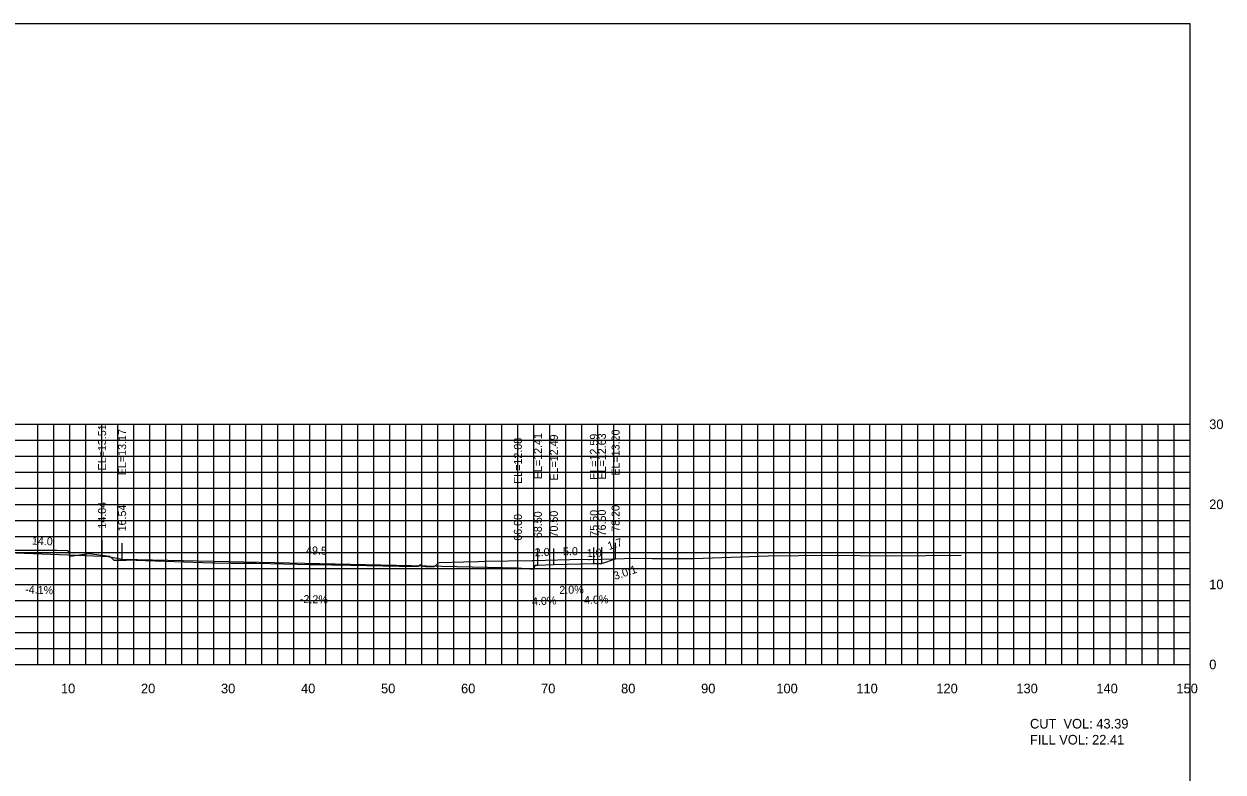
# Model space of a CAD drawing. Extents: x 1797419 to 1809236, y 248759 to 251512.
# Drawn here: x 1802295.3 to 1802445.1, y 250951.5 to 251044.9 of the extents above; entities that cross this region are included whole.
import ezdxf

# ---------------------------------------------------------------- set-up
doc = ezdxf.new("R2010")
doc.units = 0
for name, color, linetype in [('10', 7, 'Continuous'), ('3', 7, 'Continuous'), ('31', 7, 'Continuous'), ('4', 7, 'Continuous'), ('60', 7, 'Continuous'), ('ANNO-TXT', 7, 'Continuous'), ('CL-CNST', 7, 'Continuous'), ('Level 62', 7, 'Continuous'), ('M-ROADS', 7, 'Continuous')]:
    doc.layers.add(name, color=color, linetype=linetype)

msp = doc.modelspace()

# ---------------------------------------------------------------- linework, layer by layer
for p, q in [((1802305.04, 250978.4), (1802305.04, 250980.4)), ((1802307.54, 250978.06), (1802307.54, 250980.06)), ((1802369.21, 250978.09), (1802369.21, 250980.09)), ((1802357, 250976.97), (1802357, 250978.97)), ((1802359.5, 250977.3), (1802359.5, 250979.3)), ((1802361.5, 250977.38), (1802361.5, 250979.38)), ((1802366.5, 250977.48), (1802366.5, 250979.48)), ((1802367.5, 250977.52), (1802367.5, 250979.52))]:
    msp.add_line(p, q)
msp.add_lwpolyline([(1802141, 250854.89), (1802441, 250854.89), (1802441, 251044.89), (1802141, 251044.89)], close=True)
at = {"layer": '60'}
for p, q in [((1802441, 250964.89), (1802441, 250994.89)), ((1802441.06, 250994.89), (1802441, 250994.89)), ((1802441.06, 250984.89), (1802441, 250984.89)), ((1802441.06, 250974.89), (1802441, 250974.89)), ((1802141, 250964.89), (1802441, 250964.89)), ((1802301, 250964.83), (1802301, 250964.89)), ((1802311, 250964.83), (1802311, 250964.89)), ((1802321, 250964.83), (1802321, 250964.89)), ((1802331, 250964.83), (1802331, 250964.89)), ((1802341, 250964.83), (1802341, 250964.89)), ((1802351, 250964.83), (1802351, 250964.89)), ((1802361, 250964.83), (1802361, 250964.89)), ((1802371, 250964.83), (1802371, 250964.89)), ((1802381, 250964.83), (1802381, 250964.89)), ((1802391, 250964.83), (1802391, 250964.89)), ((1802401, 250964.83), (1802401, 250964.89)), ((1802411, 250964.83), (1802411, 250964.89)), ((1802421, 250964.83), (1802421, 250964.89)), ((1802431, 250964.83), (1802431, 250964.89)), ((1802441, 250964.83), (1802441, 250964.89)), ((1802441.06, 250964.89), (1802441, 250964.89))]:
    msp.add_line(p, q, dxfattribs=at)
at = {"layer": 'CL-CNST'}
msp.add_lwpolyline([(1802223.62, 250978.12), (1802224.5, 250977.83), (1802225.5, 250977.79), (1802232.5, 250977.65), (1802234.5, 250977.57), (1802234.83, 250977.57), (1802235, 250977.07), (1802237, 250977.23), (1802273.59, 250978.04), (1802275.59, 250978.38), (1802276.09, 250978.38), (1802291, 250978.97), (1802305.04, 250978.4), (1802305.54, 250978.4), (1802307.54, 250978.06), (1802357, 250976.97), (1802359, 250976.8), (1802359.17, 250977.3), (1802359.5, 250977.3), (1802361.5, 250977.38), (1802366.5, 250977.48), (1802367.5, 250977.52), (1802369.21, 250978.09)], dxfattribs=at)
at = {"layer": 'Level 62'}
for p, q in [((1802141, 250994.89), (1802441, 250994.89)), ((1802297, 250964.89), (1802297, 250994.89)), ((1802299, 250964.89), (1802299, 250994.89)), ((1802301, 250964.89), (1802301, 250994.89)), ((1802303, 250964.89), (1802303, 250994.89)), ((1802305, 250964.89), (1802305, 250994.89)), ((1802307, 250964.89), (1802307, 250994.89)), ((1802309, 250964.89), (1802309, 250994.89)), ((1802311, 250964.89), (1802311, 250994.89)), ((1802313, 250964.89), (1802313, 250994.89)), ((1802315, 250964.89), (1802315, 250994.89)), ((1802317, 250964.89), (1802317, 250994.89)), ((1802319, 250964.89), (1802319, 250994.89)), ((1802321, 250964.89), (1802321, 250994.89)), ((1802323, 250964.89), (1802323, 250994.89)), ((1802325, 250964.89), (1802325, 250994.89)), ((1802327, 250964.89), (1802327, 250994.89)), ((1802329, 250964.89), (1802329, 250994.89)), ((1802331, 250964.89), (1802331, 250994.89)), ((1802333, 250964.89), (1802333, 250994.89)), ((1802335, 250964.89), (1802335, 250994.89)), ((1802337, 250964.89), (1802337, 250994.89)), ((1802339, 250964.89), (1802339, 250994.89)), ((1802341, 250964.89), (1802341, 250994.89)), ((1802343, 250964.89), (1802343, 250994.89)), ((1802345, 250964.89), (1802345, 250994.89)), ((1802347, 250964.89), (1802347, 250994.89)), ((1802349, 250964.89), (1802349, 250994.89)), ((1802351, 250964.89), (1802351, 250994.89)), ((1802353, 250964.89), (1802353, 250994.89)), ((1802355, 250964.89), (1802355, 250994.89)), ((1802357, 250964.89), (1802357, 250994.89)), ((1802359, 250964.89), (1802359, 250994.89)), ((1802361, 250964.89), (1802361, 250994.89)), ((1802363, 250964.89), (1802363, 250994.89)), ((1802365, 250964.89), (1802365, 250994.89)), ((1802367, 250964.89), (1802367, 250994.89)), ((1802369, 250964.89), (1802369, 250994.89)), ((1802371, 250964.89), (1802371, 250994.89)), ((1802373, 250964.89), (1802373, 250994.89)), ((1802375, 250964.89), (1802375, 250994.89)), ((1802377, 250964.89), (1802377, 250994.89)), ((1802379, 250964.89), (1802379, 250994.89)), ((1802381, 250964.89), (1802381, 250994.89)), ((1802383, 250964.89), (1802383, 250994.89)), ((1802385, 250964.89), (1802385, 250994.89)), ((1802387, 250964.89), (1802387, 250994.89)), ((1802389, 250964.89), (1802389, 250994.89)), ((1802391, 250964.89), (1802391, 250994.89)), ((1802393, 250964.89), (1802393, 250994.89)), ((1802395, 250964.89), (1802395, 250994.89)), ((1802397, 250964.89), (1802397, 250994.89)), ((1802399, 250964.89), (1802399, 250994.89)), ((1802401, 250964.89), (1802401, 250994.89)), ((1802403, 250964.89), (1802403, 250994.89)), ((1802405, 250964.89), (1802405, 250994.89)), ((1802407, 250964.89), (1802407, 250994.89)), ((1802409, 250964.89), (1802409, 250994.89)), ((1802411, 250964.89), (1802411, 250994.89)), ((1802413, 250964.89), (1802413, 250994.89)), ((1802415, 250964.89), (1802415, 250994.89)), ((1802417, 250964.89), (1802417, 250994.89)), ((1802419, 250964.89), (1802419, 250994.89)), ((1802421, 250964.89), (1802421, 250994.89)), ((1802423, 250964.89), (1802423, 250994.89)), ((1802425, 250964.89), (1802425, 250994.89)), ((1802427, 250964.89), (1802427, 250994.89)), ((1802429, 250964.89), (1802429, 250994.89)), ((1802431, 250964.89), (1802431, 250994.89)), ((1802433, 250964.89), (1802433, 250994.89)), ((1802435, 250964.89), (1802435, 250994.89)), ((1802437, 250964.89), (1802437, 250994.89)), ((1802439, 250964.89), (1802439, 250994.89)), ((1802441, 250964.89), (1802441, 250994.89)), ((1802141, 250992.89), (1802441, 250992.89)), ((1802141, 250990.89), (1802441, 250990.89)), ((1802141, 250988.89), (1802441, 250988.89)), ((1802141, 250986.89), (1802441, 250986.89)), ((1802141, 250984.89), (1802441, 250984.89)), ((1802141, 250982.89), (1802441, 250982.89)), ((1802141, 250980.89), (1802441, 250980.89)), ((1802141, 250978.89), (1802441, 250978.89)), ((1802141, 250976.89), (1802441, 250976.89)), ((1802141, 250974.89), (1802441, 250974.89)), ((1802141, 250972.89), (1802441, 250972.89)), ((1802141, 250970.89), (1802441, 250970.89)), ((1802141, 250968.89), (1802441, 250968.89)), ((1802141, 250966.89), (1802441, 250966.89)), ((1802141, 250964.89), (1802441, 250964.89))]:
    msp.add_line(p, q, dxfattribs=at)
at = {"layer": 'M-ROADS'}
msp.add_lwpolyline([(1802293.61, 250979.16), (1802296.32, 250979.17), (1802299.43, 250979.18), (1802300.75, 250979.14), (1802301.06, 250978.4), (1802303.43, 250978.74), (1802305.98, 250978.4), (1802306.33, 250978.07), (1802306.48, 250977.94), (1802306.51, 250977.93), (1802306.52, 250977.9), (1802306.53, 250977.92), (1802306.6, 250977.9), (1802308.03, 250977.93), (1802308.11, 250977.96), (1802318.82, 250977.59), (1802318.9, 250977.57), (1802319.15, 250977.57), (1802321.19, 250977.53), (1802324.34, 250977.53), (1802331.08, 250977.36), (1802331.88, 250977.36), (1802331.89, 250977.37), (1802331.97, 250977.36), (1802332.35, 250977.36), (1802332.75, 250977.36), (1802333.76, 250977.34), (1802334.11, 250977.34), (1802334.14, 250977.34), (1802334.46, 250977.32), (1802336.07, 250977.29), (1802342.18, 250977.16), (1802344.05, 250977.18), (1802344.6, 250977.18), (1802344.67, 250977.24), (1802344.85, 250977.38), (1802344.94, 250977.22), (1802345.44, 250977.13), (1802346.26, 250977.13), (1802346.48, 250977.11), (1802346.54, 250977.13), (1802346.56, 250977.18), (1802346.57, 250977.14), (1802346.95, 250977.47), (1802347.02, 250977.5), (1802347.03, 250977.59), (1802347.22, 250977.63), (1802350.24, 250977.71), (1802352.1, 250977.77), (1802352.88, 250977.78), (1802358.77, 250977.88), (1802358.81, 250977.88), (1802358.83, 250977.88), (1802358.85, 250977.88), (1802358.85, 250977.88), (1802358.91, 250977.88), (1802358.91, 250977.88), (1802358.91, 250977.88), (1802358.93, 250977.88), (1802365.02, 250978.03), (1802365.87, 250978.02), (1802366.01, 250977.99), (1802371.72, 250978.17), (1802373.77, 250978.12), (1802373.81, 250978.12), (1802376.14, 250978.12), (1802378.07, 250978.12), (1802379.01, 250978.14), (1802388.3, 250978.47), (1802395.94, 250978.53), (1802403.55, 250978.44), (1802412.41, 250978.53)], dxfattribs=at)

# ---------------------------------------------------------------- texts
msp.add_text('3.0:1', height=1, rotation=18.4349).set_placement((1802369.14, 250975.43))
at = {"layer": '10'}
for s, p in [('10', (1802299.9, 250961.29)), ('20', (1802309.9, 250961.29)), ('30', (1802319.9, 250961.29)), ('40', (1802329.9, 250961.29)), ('50', (1802339.9, 250961.29)), ('60', (1802349.9, 250961.29)), ('70', (1802359.9, 250961.29)), ('80', (1802369.9, 250961.29)), ('90', (1802379.9, 250961.29)), ('100', (1802389.3, 250961.29)), ('110', (1802399.3, 250961.29)), ('120', (1802409.3, 250961.29)), ('130', (1802419.3, 250961.29)), ('140', (1802429.3, 250961.29)), ('150', (1802439.3, 250961.29))]:
    msp.add_text(s, height=1.2, dxfattribs=at).set_placement(p)
at = {"layer": '3'}
for s, p in [('EL=13.51', (1802305.54, 250989.12)), ('EL=13.17', (1802308.04, 250988.53)), ('EL=12.41', (1802360, 250988.03)), ('EL=12.49', (1802362, 250987.85)), ('EL=12.59', (1802367, 250987.95)), ('EL=12.63', (1802368, 250987.99)), ('EL=13.20', (1802369.71, 250988.48)), ('EL=12.08', (1802357.5, 250987.44)), ('14.04', (1802305.54, 250981.85)), ('16.54', (1802308.04, 250981.51)), ('78.20', (1802369.71, 250981.46)), ('66.00', (1802357.5, 250980.34)), ('68.50', (1802360, 250980.67)), ('70.50', (1802362, 250980.75)), ('75.50', (1802367, 250980.85)), ('76.50', (1802368, 250980.89))]:
    msp.add_text(s, height=1, rotation=90, dxfattribs=at).set_placement(p)
at = {"layer": '31'}
for s, p in [('30', (1802443.4, 250994.29)), ('20', (1802443.4, 250984.29)), ('10', (1802443.4, 250974.29)), ('0', (1802443.4, 250964.29))]:
    msp.add_text(s, height=1.2, dxfattribs=at).set_placement(p)
at = {"layer": '4'}
for s, rotation, p in [('14.0', 357.6455, (1802296.25, 250979.86)), ('1.7', 18.4349, (1802368.4, 250979.17)), ('49.5', 358.7397, (1802330.52, 250978.65)), ('2.0', 2.2906, (1802359.13, 250978.39)), ('5.0', 1.1458, (1802362.65, 250978.51)), ('1.0', 2.2906, (1802365.63, 250978.29)), ('-4.1%', 357.6455, (1802295.41, 250973.79)), ('2.0%', 1.1458, (1802362.19, 250973.7)), ('-2.2%', 358.7397, (1802329.75, 250972.57)), ('4.0%', 2.2906, (1802358.79, 250972.27)), ('4.0%', 2.2906, (1802365.29, 250972.43))]:
    msp.add_text(s, height=1, rotation=rotation, dxfattribs=at).set_placement(p)
at = {"layer": 'ANNO-TXT'}
for s, p in [('CUT  VOL: 43.39', (1802421, 250956.89)), ('FILL VOL: 22.41', (1802421, 250954.89))]:
    msp.add_text(s, height=1.2, dxfattribs=at).set_placement(p)

doc.saveas('drawing.dxf')
